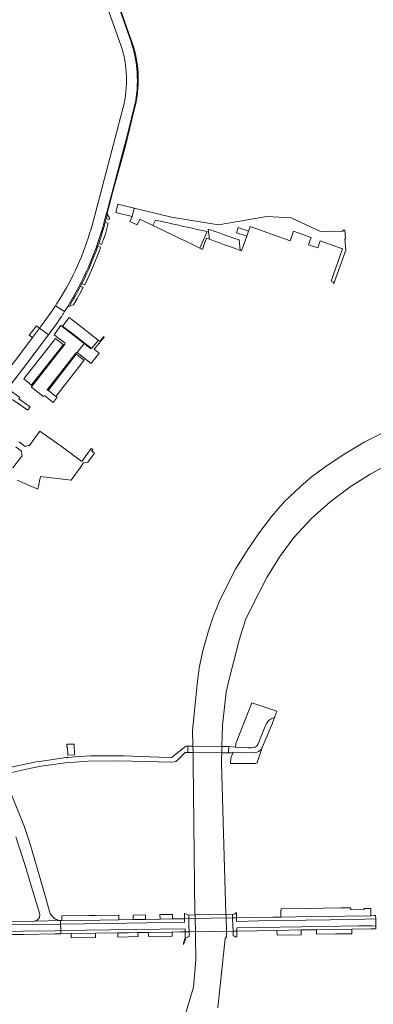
# Model space of a CAD drawing. Header units: metres. Extents: x 166325 to 190320, y 381923 to 404576.
# Tile 655 of 656: x 170497 to 170672, y 400834 to 401321. Entities that reach past the tile are written whole.
import ezdxf

# ---------------------------------------------------------------- set-up
doc = ezdxf.new("R2010")
doc.units = ezdxf.units.M
for name, color, linetype, lineweight in [('B-WE-OG-WATER_RIVIER-GV', 8, 'Continuous', 18), ('B-WE-VH-VERHARDING_ASFALT-GV', 8, 'Continuous', 18), ('B-WE-VH-VERHARDING_BETON-GV', 8, 'Continuous', 18), ('B-WE-VH-VERHARDING_BETONSTRAATSTEEN-GV', 8, 'Continuous', 18), ('B-WE-VH-VERHARDING_STRAATBAKSTEEN-GV', 8, 'Continuous', 18)]:
    doc.layers.add(name, color=color, linetype=linetype, lineweight=lineweight)

msp = doc.modelspace()

# ---------------------------------------------------------------- linework, layer by layer
at = {"layer": 'B-WE-OG-WATER_RIVIER-GV', "flags": 128}
for points in [[(170677.401, 401116.669), (170667.817, 401111.888), (170657.967, 401105.98), (170648.686, 401099.962), (170641.354, 401094.364), (170635.994, 401089.887), (170628.164, 401082.359), (170621.928, 401075.114), (170615.661, 401066.965), (170609.284, 401057.74), (170603.888, 401048.94), (170599.265, 401039.931), (170596.106, 401033.055), (170593.088, 401025.916), (170590.623, 401018.447), (170588.028, 401009.237), (170585.978, 401000.071), (170584.97, 400991.85), (170582.66, 400969.18), (170582.906, 400961.375), (170583.004, 400958.294), (170583.08, 400955.878), (170583.06, 400953.009), (170583.92, 400878.326), (170583.928, 400877.994), (170583.93, 400877.929), (170583.964, 400876.478), (170583.972, 400876.147), (170584.129, 400869.653), (170584.155, 400868.562), (170584.183, 400867.384), (170584.186, 400867.265), (170584.19, 400867.073), (170584.31, 400855.59), (170583.16, 400842.15), (170581.991, 400838.343), (170578.678, 400827.168)], [(170595.218, 400831.95), (170596.19, 400841.44), (170598.85, 400866.25), (170599.56, 400867.336), (170599.551, 400867.655), (170599.516, 400868.842), (170599.485, 400869.883), (170599.293, 400876.395), (170599.283, 400876.719), (170599.241, 400878.15), (170599.234, 400878.386), (170597.06, 400952.886), (170597.08, 400955.749), (170597.156, 400958.119), (170597.255, 400961.229), (170597.59, 400971.75), (170599.33, 400988.17), (170600.792, 400994.52), (170603.328, 401004.104), (170605.694, 401013.904), (170608.949, 401023.961), (170612.653, 401031.631), (170619.339, 401044.755), (170625.772, 401055.265), (170632.695, 401064.636), (170641.486, 401073.995), (170650.55, 401082.073), (170660.497, 401089.646), (170670.37, 401095.906), (170679.625, 401100.902)]]:
    msp.add_lwpolyline(points, dxfattribs=at)
at = {"layer": 'B-WE-VH-VERHARDING_ASFALT-GV', "flags": 128}
for points in [[(170623.313, 400975.684), (170623.424, 400976.044), (170624.266, 400978.779), (170612.015, 400982.913), (170604.094, 400962.785), (170603.891, 400960.88), (170610.017, 400960.65), (170611.886, 400960.618), (170612.868, 400960.698), (170613.645, 400960.983), (170614.199, 400961.299), (170614.611, 400961.711), (170615.15, 400962.503), (170618.809, 400971.66), (170619.348, 400972.832), (170619.902, 400973.576), (170620.583, 400974.242), (170621.486, 400974.86), (170622.69, 400975.414)], [(170622.146, 400972.77), (170622.212, 400972.934), (170623.273, 400975.553), (170623.313, 400975.684), (170622.69, 400975.414), (170621.486, 400974.86), (170620.583, 400974.242), (170619.902, 400973.576), (170619.348, 400972.832), (170618.809, 400971.66), (170615.15, 400962.503), (170614.611, 400961.711), (170614.199, 400961.299), (170613.645, 400960.983), (170612.868, 400960.698), (170611.886, 400960.618), (170610.017, 400960.65), (170603.891, 400960.88), (170600.816, 400961.193), (170600.571, 400961.195), (170600.545, 400958.077), (170602.606, 400958.068), (170602.73, 400958.432), (170613.407, 400958.147), (170613.946, 400958.21), (170614.579, 400958.416), (170615.34, 400958.781), (170616.369, 400959.573), (170617.161, 400960.729)], [(170600.571, 400961.195), (170597.255, 400961.229), (170582.906, 400961.375), (170580.385, 400961.401), (170580.382, 400958.326), (170583.004, 400958.294), (170597.156, 400958.119), (170600.545, 400958.077)], [(170617.161, 400960.729), (170616.369, 400959.573), (170615.34, 400958.781), (170614.579, 400958.416), (170613.946, 400958.21), (170613.407, 400958.147), (170602.73, 400958.432), (170602.606, 400958.068), (170601.597, 400955.389), (170601.539, 400952.847), (170613.934, 400952.882), (170614.614, 400953.237), (170614.967, 400954.276)]]:
    msp.add_lwpolyline(points, close=True, dxfattribs=at)
msp.add_lwpolyline([(170491.816, 400948.086), (170502.218, 400950.283), (170507.875, 400951.478), (170519.94, 400953.224), (170531.07, 400953.981), (170546.25, 400954.141), (170552.898, 400954.02), (170572.123, 400953.482), (170573.677, 400953.585), (170574.438, 400953.822), (170574.834, 400954.076), (170575.483, 400954.599), (170579.047, 400958.305), (170580.382, 400958.326), (170580.385, 400961.401), (170579.443, 400961.401), (170576.08, 400958.753), (170572.973, 400956.305), (170572.419, 400955.87), (170566.114, 400956.036), (170548.941, 400956.638), (170532.245, 400956.562), (170524.46, 400956.069), (170521.224, 400955.864), (170520.161, 400955.797), (170508.372, 400954.025), (170508.045, 400953.976), (170505.484, 400953.591), (170490.883, 400950.554)], dxfattribs=at)
at = {"layer": 'B-WE-VH-VERHARDING_BETON-GV', "flags": 128}
msp.add_lwpolyline([(170520.936, 400960.886), (170521.041, 400956.926), (170521.202, 400956.932), (170524.428, 400957.056), (170524.283, 400962.428), (170520.884, 400962.344), (170520.887, 400962.282), (170520.587, 400962.271), (170520.637, 400960.924), (170520.934, 400960.935)], close=True, dxfattribs=at)
at = {"layer": 'B-WE-VH-VERHARDING_BETONSTRAATSTEEN-GV', "flags": 128}
for points in [[(170552.375, 401309.763), (170539.91, 401345.345), (170534.79, 401343.368), (170546.653, 401309.85), (170547.292, 401308.044)], [(170553.617, 401307.433), (170551.32, 401313.94), (170542.31, 401339.461), (170541.725, 401341.119), (170540.232, 401345.469), (170539.91, 401345.345), (170552.375, 401309.763)], [(170548.474, 401277.21), (170547.98, 401275.38), (170533.256, 401219.623)], [(170554.281, 401278.753), (170550.227, 401262.579), (170549.308, 401258.914), (170540.48, 401225.95)], [(170540.48, 401225.95), (170549.308, 401258.914), (170550.227, 401262.579), (170554.281, 401278.753)], [(170540.493, 401225.021), (170542.336, 401231.84), (170542.726, 401233.282), (170542.757, 401233.395), (170549.287, 401256.945), (170554.252, 401277.376)], [(170538.37, 401218.07), (170539.793, 401223.384), (170540.48, 401225.95)], [(170540.48, 401225.95), (170539.793, 401223.384), (170538.37, 401218.07)], [(170539.522, 401220.402), (170540.054, 401222.363), (170540.642, 401224.527), (170540.577, 401224.691), (170540.522, 401224.88), (170540.493, 401225.021)], [(170538.851, 401217.929), (170539.522, 401220.402)], [(170517.924, 401183.888), (170515.73, 401180.392), (170514.988, 401179.209), (170519.521, 401176.307), (170521.109, 401178.889), (170521.279, 401179.166)], [(170519.313, 401175.972), (170519.336, 401176.008), (170519.359, 401176.044), (170519.521, 401176.307), (170514.988, 401179.209), (170514.753, 401178.835), (170513.685, 401177.132), (170508.592, 401170.148), (170507.102, 401168.204), (170511.488, 401164.889), (170513.029, 401166.92)], [(170521.279, 401179.166), (170521.109, 401178.889), (170521.855, 401179.081)], [(170518.116, 401174.141), (170518.312, 401174.436), (170518.507, 401174.732)], [(170525.795, 401156.027), (170529.105, 401160.489), (170518.3, 401168.909), (170517.628, 401169.433), (170514.37, 401164.91), (170519.57, 401160.859)], [(170519.632, 401160.172), (170519.611, 401160.145), (170503.198, 401139.081), (170503.11, 401138.968), (170503.112, 401138.967), (170508.672, 401134.678), (170509.044, 401134.391), (170509.068, 401134.372), (170509.251, 401134.604)], [(170503.198, 401139.081), (170519.611, 401160.145)], [(170518.96, 401160.02), (170503.391, 401140.201), (170503.243, 401140.012)], [(170509.761, 401134.598), (170513.833, 401131.429), (170515.869, 401133.96), (170515.19, 401134.376), (170511.507, 401137.231), (170511.383, 401137.328), (170510.974, 401137.645), (170525.085, 401155.837)], [(170525.085, 401155.837), (170510.974, 401137.645), (170511.383, 401137.328), (170525.292, 401155.235)], [(170496.116, 401092.98), (170506.33, 401088.535), (170507.666, 401094.813), (170522.833, 401092.91), (170527.198, 401099.019), (170528.915, 401101.5), (170530.28, 401101.741), (170530.98, 401101.864), (170534.274, 401106.308), (170532.931, 401107.304), (170533.454, 401108.059), (170532.675, 401108.613), (170527.949, 401102.239), (170518.457, 401109.278), (170507.225, 401117.266), (170502.143, 401110.116), (170501.71, 401110.027), (170500.042, 401109.683), (170497.104, 401111.845)], [(170495.367, 401109.453), (170498.244, 401107.24), (170498.455, 401105.627), (170498.532, 401105.039), (170497.678, 401103.929), (170493.925, 401099.049)], [(170495.43, 400916.49), (170500, 400902.432), (170502.189, 400895.193), (170507.073, 400878.851), (170507.214, 400878.07), (170507.229, 400877.631), (170507.178, 400877.195), (170507.06, 400876.772), (170506.879, 400876.372), (170506.638, 400876.005), (170506.344, 400875.679), (170506.004, 400875.402), (170505.625, 400875.18), (170505.217, 400875.02), (170504.788, 400874.923), (170517.515, 400875.124), (170516.871, 400875.216), (170516.24, 400875.375), (170515.629, 400875.6), (170515.046, 400875.888), (170514.496, 400876.235), (170513.986, 400876.638), (170513.521, 400877.093), (170513.106, 400877.595), (170512.747, 400878.137), (170512.447, 400878.714), (170512.209, 400879.32), (170511.944, 400880.203), (170511.942, 400880.214), (170511.94, 400880.226), (170511.937, 400880.237), (170511.935, 400880.248), (170511.933, 400880.259), (170511.928, 400880.276), (170509.842, 400887.429), (170507.049, 400897.058), (170502.48, 400912.96), (170499.3, 400922.29), (170492.877, 400938.169)], [(170491.779, 400872.973), (170504.189, 400873.229), (170517.543, 400873.403), (170517.515, 400875.124), (170504.788, 400874.923), (170504.35, 400874.894), (170492.14, 400874.722)], [(170493.429, 400869.806), (170499.128, 400869.849), (170514.919, 400870.122), (170517.595, 400870.162), (170517.543, 400873.403), (170504.189, 400873.229), (170491.779, 400872.973)], [(170493.307, 400868.214), (170498.625, 400868.3), (170499.42, 400868.313), (170514.71, 400868.556), (170517.62, 400868.603), (170517.595, 400870.162), (170514.919, 400870.122), (170499.128, 400869.849), (170493.429, 400869.806)]]:
    msp.add_lwpolyline(points, dxfattribs=at)
at = {"layer": 'B-WE-VH-VERHARDING_BETONSTRAATSTEEN-GV'}
for points in [[(170552.375, 401309.763, -0.1295251), (170554.281, 401278.753)], [(170554.281, 401278.753, 0.1295251), (170552.375, 401309.763)], [(170547.292, 401308.044, -0.1431795), (170548.474, 401277.21)], [(170554.252, 401277.376, 0.1304173), (170553.617, 401307.433)], [(170540.48, 401225.95, 0.089341), (170540.493, 401225.021)], [(170540.493, 401225.021, -0.089341), (170540.48, 401225.95)], [(170533.256, 401219.623, -0.070216), (170517.924, 401183.888)], [(170521.279, 401179.166, 0.068363), (170538.37, 401218.07)], [(170538.37, 401218.07, -0.068363), (170521.279, 401179.166)], [(170536.377, 401210.046, 0.0129751), (170538.851, 401217.929)], [(170528.019, 401190.187, 0.0317453), (170535.887, 401208.64)], [(170535.887, 401208.64, 0.0025368), (170536.377, 401210.046)], [(170521.855, 401179.081, 0.0176667), (170527.336, 401188.847)], [(170527.336, 401188.847, 0.002381), (170528.019, 401190.187)], [(170513.029, 401166.92, 0.0140346), (170518.116, 401174.141)], [(170518.507, 401174.732, 0.001422), (170519.313, 401175.972)], [(170519.611, 401160.145, -0.3579852), (170518.96, 401160.02)], [(170519.57, 401160.859, -0.3755089), (170519.632, 401160.172)], [(170525.292, 401155.235, -0.386983), (170525.085, 401155.837)], [(170525.085, 401155.837, -0.4770282), (170525.795, 401156.027)], [(170503.243, 401140.012, -0.2657466), (170503.198, 401139.081)], [(170509.251, 401134.604, -0.3144323), (170509.761, 401134.598)]]:
    msp.add_lwpolyline(points, format="xyb", dxfattribs=at)
at = {"layer": 'B-WE-VH-VERHARDING_BETONSTRAATSTEEN-GV', "flags": 128}
for points in [[(170553.873, 401227.436), (170545.78, 401229.38), (170544.9, 401225.28), (170552.936, 401223.409)], [(170609.472, 401213.664), (170604.465, 401215.333), (170605.217, 401217.866), (170610.324, 401216.164), (170611.131, 401218.349), (170630.889, 401211.354), (170632.544, 401216.029), (170641.311, 401212.925), (170640.056, 401209.381), (170644.562, 401207.786), (170645.817, 401211.33), (170656.855, 401207.422), (170651.167, 401191.354), (170651.155, 401191.32), (170652.213, 401190.946), (170652.286, 401190.92), (170652.359, 401190.889), (170652.189, 401190.365), (170652.558, 401190.234), (170658.421, 401206.707), (170657.907, 401212.276), (170658.255, 401212.346), (170657.867, 401216.551), (170657, 401216.528), (170657.05, 401216.187), (170656.627, 401216.16), (170656.636, 401216.079), (170646.175, 401215.85), (170631.355, 401222.756), (170619.372, 401223.385), (170595.503, 401219.269), (170572.349, 401223.005), (170553.873, 401227.436), (170552.936, 401223.409), (170551.741, 401220.906), (170555.31, 401219.19), (170556.67, 401222.04), (170563.112, 401218.928), (170564.442, 401221.588), (170570.042, 401220.333), (170572.508, 401219.781), (170575.106, 401219.2), (170577.532, 401218.656), (170580.073, 401218.087), (170582.489, 401217.546), (170585.075, 401216.967), (170587.47, 401216.43), (170589.897, 401215.887), (170586.348, 401207.706), (170586.92, 401207.43), (170587.616, 401207.094), (170588.688, 401210.197), (170589.569, 401212.599), (170591.034, 401212.075), (170590.372, 401217.154), (170592.85, 401216.283), (170595.29, 401215.425), (170597.889, 401214.512), (170600.385, 401213.635), (170603.063, 401212.694), (170605.692, 401211.77), (170606.3, 401206.621), (170606.902, 401206.406), (170606.906, 401206.416), (170607.085, 401206.923)], [(170589.897, 401215.887), (170587.47, 401216.43), (170585.075, 401216.967), (170582.489, 401217.546), (170580.073, 401218.087), (170577.532, 401218.656), (170575.106, 401219.2), (170572.508, 401219.781), (170570.042, 401220.333), (170564.442, 401221.588), (170563.112, 401218.928), (170568.37, 401216.389), (170570.638, 401215.294), (170572.792, 401214.253), (170575.053, 401213.161), (170577.147, 401212.15), (170579.686, 401210.924), (170581.627, 401209.987), (170583.955, 401208.862), (170586.348, 401207.706)], [(170600.385, 401213.635), (170597.889, 401214.512), (170595.29, 401215.425), (170592.85, 401216.283), (170590.372, 401217.154), (170591.034, 401212.075), (170593.509, 401211.191), (170596.01, 401210.298), (170598.535, 401209.396), (170601.138, 401208.465), (170603.706, 401207.548), (170606.3, 401206.621), (170605.692, 401211.77), (170603.063, 401212.694)], [(170610.324, 401216.164), (170605.217, 401217.866), (170604.465, 401215.333), (170609.472, 401213.664)], [(170526.081, 401170.038), (170521.693, 401173.327), (170521.21, 401172.69), (170518.651, 401169.366), (170518.513, 401169.186), (170522.881, 401165.799), (170532.696, 401158.199), (170532.936, 401158.013), (170533.21, 401158.364), (170535.94, 401161.871), (170536.151, 401162.141)], [(170522.881, 401165.799), (170518.513, 401169.186), (170518.3, 401168.909), (170529.105, 401160.489), (170532.465, 401157.871), (170532.696, 401158.199)], [(170496.253, 401144.556), (170497.319, 401145.921), (170498.387, 401147.351), (170511.488, 401164.889), (170507.102, 401168.204), (170503.623, 401163.546), (170495.379, 401152.418), (170494.073, 401150.751), (170491.901, 401147.98), (170490.103, 401145.687), (170481.358, 401134.107), (170473.919, 401124.383), (170478.334, 401121.287), (170479.53, 401122.99), (170482.825, 401127.092), (170484.59, 401129.624)], [(170536.368, 401155.49), (170536.646, 401155.763), (170536.577, 401155.851), (170534.117, 401157.692), (170539.136, 401163.758), (170538.85, 401163.98), (170536.87, 401161.577), (170536.151, 401162.141), (170535.94, 401161.871), (170533.21, 401158.364), (170532.936, 401158.013), (170532.696, 401158.199), (170532.465, 401157.871), (170529.105, 401160.489), (170525.795, 401156.027), (170530.295, 401152.547), (170530.294, 401152.546), (170532.644, 401150.729), (170532.645, 401150.73), (170534.167, 401152.676), (170535.042, 401153.795), (170535.812, 401154.779)], [(170518.96, 401160.02), (170518.868, 401160.103), (170514.988, 401163.039), (170499.415, 401143.055), (170503.243, 401140.012), (170503.391, 401140.201)], [(170529.122, 401152.261), (170525.292, 401155.235), (170511.383, 401137.328), (170511.507, 401137.231), (170515.19, 401134.376)], [(170496.933, 401133.137), (170497.32, 401133.795), (170493.127, 401136.981), (170490.86, 401134), (170493.101, 401133.087), (170493.88, 401132.77), (170501.277, 401127.512), (170502.521, 401129.262)], [(170670.756, 400881.064), (170667.544, 400881.074), (170667.539, 400880.572), (170660.948, 400880.448), (170660.948, 400881.142), (170660.947, 400881.477), (170655.908, 400881.472), (170638.443, 400881.17), (170626.491, 400880.907), (170626.423, 400880.351), (170626.264, 400880.347), (170626.319, 400877.789), (170626.349, 400876.845), (170641.568, 400877.105), (170657.882, 400877.342), (170670.827, 400877.527)], [(170578.747, 400876.063), (170572.886, 400875.965), (170572.864, 400875.965), (170566.671, 400875.903), (170566.65, 400875.903), (170559.448, 400875.76), (170559.396, 400875.759), (170553.368, 400875.655), (170553.35, 400875.655), (170546.255, 400875.549), (170518.165, 400875.101), (170517.515, 400875.124), (170517.543, 400873.403), (170540.844, 400873.708), (170578.797, 400874.314)], [(170580.841, 400875.851), (170580.836, 400876.097), (170578.747, 400876.063), (170578.797, 400874.314), (170540.844, 400873.708), (170517.543, 400873.403), (170517.595, 400870.162), (170579.015, 400871.083), (170579.036, 400869.548), (170580.964, 400869.58), (170580.908, 400872.423)], [(170602.428, 400878.145), (170583.93, 400877.929), (170580.802, 400877.885), (170580.831, 400876.388), (170580.836, 400876.097), (170602.501, 400876.447), (170602.495, 400876.761), (170602.492, 400876.841), (170602.49, 400876.886)], [(170602.507, 400876.165), (170602.501, 400876.447), (170580.836, 400876.097), (170580.841, 400875.851), (170580.908, 400872.423), (170580.964, 400869.58), (170602.72, 400869.936), (170602.621, 400872.72)], [(170673.175, 400875.927), (170662.568, 400875.656), (170638.728, 400875.315), (170615.398, 400874.945), (170604.43, 400874.633), (170604.386, 400876.477), (170602.501, 400876.447), (170602.507, 400876.165), (170602.621, 400872.72), (170602.72, 400869.936), (170604.603, 400869.967), (170604.543, 400871.5), (170646.855, 400872.267), (170664.842, 400872.495), (170671.463, 400872.495), (170673.23, 400872.413)], [(170673.148, 400877.644), (170672.926, 400877.639), (170672.427, 400877.628), (170670.827, 400877.527), (170657.882, 400877.342), (170641.568, 400877.105), (170626.349, 400876.845), (170622.405, 400876.779), (170612.217, 400876.608), (170604.386, 400876.477), (170604.43, 400874.633), (170615.398, 400874.945), (170638.728, 400875.315), (170662.568, 400875.656), (170673.175, 400875.927)], [(170673.23, 400872.413), (170671.463, 400872.495), (170664.842, 400872.495), (170646.855, 400872.267), (170604.543, 400871.5), (170604.603, 400869.967), (170624.417, 400870.292), (170636.425, 400870.493), (170643.963, 400870.611), (170653.458, 400870.76), (170661.354, 400870.884), (170670.73, 400871.031), (170673.251, 400871.048)], [(170517.595, 400870.162), (170517.62, 400868.603), (170522.782, 400868.686), (170534.778, 400868.871), (170545.795, 400869.043), (170551.032, 400869.144), (170555.735, 400869.204), (170560.879, 400869.286), (170572.683, 400869.487), (170576.427, 400869.512), (170579.036, 400869.548), (170579.015, 400871.083)], [(170534.778, 400868.871), (170522.782, 400868.686), (170522.824, 400866.663), (170534.858, 400866.831)], [(170555.735, 400869.204), (170551.032, 400869.144), (170545.795, 400869.043), (170545.81, 400866.981), (170555.789, 400867.193)], [(170572.683, 400869.487), (170560.879, 400869.286), (170560.915, 400867.299), (170572.712, 400867.466)], [(170636.425, 400870.493), (170624.417, 400870.292), (170624.475, 400867.986), (170636.446, 400868.172)], [(170661.354, 400870.884), (170653.458, 400870.76), (170643.963, 400870.611), (170643.943, 400868.373), (170653.482, 400868.57), (170655.462, 400868.591), (170661.377, 400868.655)]]:
    msp.add_lwpolyline(points, close=True, dxfattribs=at)
at = {"layer": 'B-WE-VH-VERHARDING_STRAATBAKSTEEN-GV', "flags": 128}
for points in [[(170540.642, 401224.527), (170540.054, 401222.363), (170541.565, 401221.865), (170541.663, 401222.227)], [(170541.597, 401222.987), (170540.772, 401224.253)], [(170536.377, 401210.046), (170537.804, 401209.537), (170539.649, 401214.805), (170541.068, 401220.035)], [(170541.068, 401220.035), (170539.522, 401220.402), (170538.851, 401217.929)], [(170528.019, 401190.187), (170529.459, 401189.511), (170529.89, 401190.3), (170533.503, 401198.282), (170536.881, 401206.901), (170537.306, 401208.113)], [(170537.306, 401208.113), (170535.887, 401208.64)], [(170521.855, 401179.081), (170523.84, 401179.594), (170525.798, 401182.804), (170528.728, 401188.172)], [(170528.728, 401188.172), (170527.336, 401188.847)]]:
    msp.add_lwpolyline(points, dxfattribs=at)
at = {"layer": 'B-WE-VH-VERHARDING_STRAATBAKSTEEN-GV'}
for points in [[(170540.772, 401224.253, -0.029486), (170540.642, 401224.527)], [(170541.717, 401222.427, 0.178874), (170541.597, 401222.987)], [(170541.663, 401222.227, 0.0702769), (170541.717, 401222.427)], [(170538.851, 401217.929, -0.0129751), (170536.377, 401210.046)], [(170535.887, 401208.64, -0.0317453), (170528.019, 401190.187)], [(170527.336, 401188.847, -0.0176667), (170521.855, 401179.081)]]:
    msp.add_lwpolyline(points, format="xyb", dxfattribs=at)
at = {"layer": 'B-WE-VH-VERHARDING_STRAATBAKSTEEN-GV', "flags": 128}
for points in [[(170507.102, 401168.204), (170505.566, 401169.301), (170502.082, 401164.733), (170503.623, 401163.546)], [(170546.226, 400877.896), (170534.917, 400877.703), (170531.621, 400877.646), (170518.097, 400877.441), (170518.165, 400875.101), (170546.255, 400875.549), (170546.251, 400876.551)], [(170553.368, 400875.655), (170559.396, 400875.759), (170559.448, 400875.76), (170559.429, 400877.986), (170553.339, 400877.895)], [(170566.671, 400875.903), (170572.864, 400875.965), (170572.886, 400875.965), (170572.89, 400878.188), (170566.63, 400878.112)], [(170580.802, 400877.885), (170580.421, 400878.007), (170579.682, 400878.283), (170578.851, 400878.68), (170578.802, 400878.703), (170578.7, 400878.768), (170578.747, 400876.063), (170580.836, 400876.097), (170580.831, 400876.388)], [(170604.369, 400878.989), (170604.154, 400878.932), (170603.542, 400878.562), (170603.088, 400878.325), (170602.428, 400878.145), (170602.49, 400876.886), (170602.492, 400876.841), (170602.495, 400876.761), (170602.501, 400876.447), (170604.386, 400876.477)], [(170580.985, 400868.504), (170580.97, 400869.269), (170580.964, 400869.58), (170579.036, 400869.548), (170579.057, 400866.485), (170578.968, 400866.099), (170578.43, 400864.545), (170578.208, 400864.548), (170578.195, 400863.281), (170579.268, 400866.025), (170579.103, 400866.311), (170579.988, 400866.822), (170580.285, 400867.005), (170580.61, 400867.116), (170581.01, 400867.207)], [(170604.603, 400869.967), (170602.72, 400869.936), (170602.738, 400869.423), (170602.756, 400868.907), (170602.798, 400867.65), (170602.804, 400867.649), (170602.804, 400867.569), (170603.483, 400867.392), (170604.008, 400867.141), (170604.629, 400866.953)]]:
    msp.add_lwpolyline(points, close=True, dxfattribs=at)

doc.saveas('drawing.dxf')
